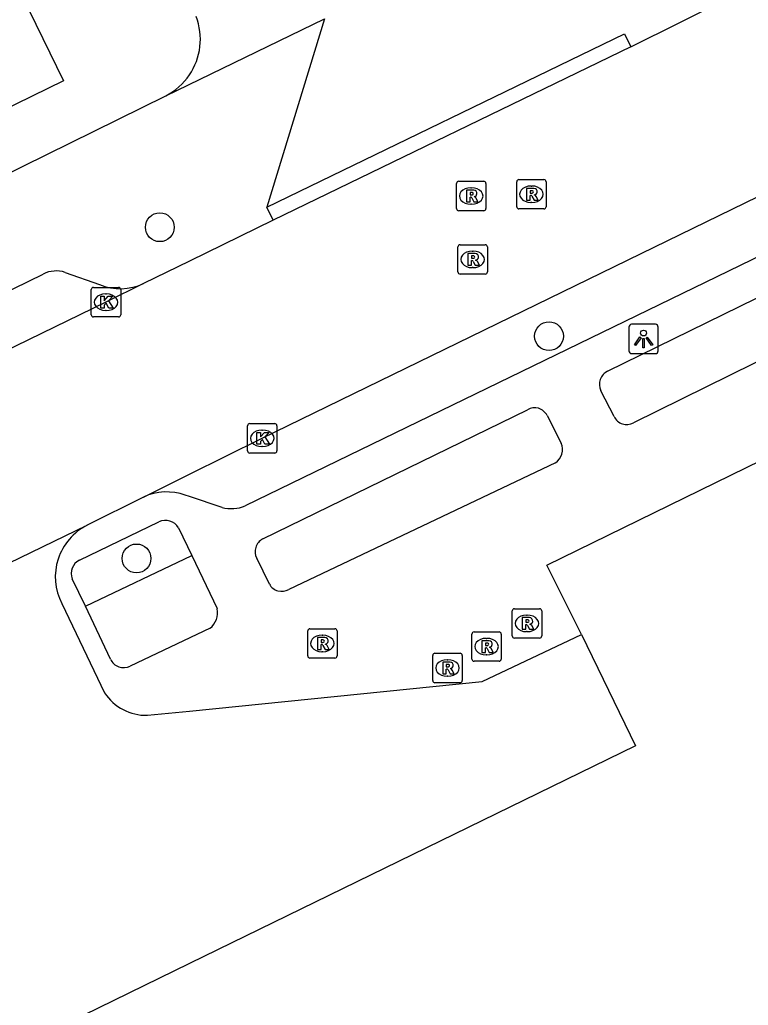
# Model space of a CAD drawing. Extents: x 160457 to 162082, y 388340 to 389736.
# Drawn here: x 160994.23 to 161019.01, y 388927.38 to 388960.89 of the extents above; entities that cross this region are included whole.
import ezdxf

# ---------------------------------------------------------------- set-up
doc = ezdxf.new("R2010")
doc.units = 0
for name, color, linetype in [('IMGEO_Boom', 7, 'Continuous'), ('IMGEO_Groenvoorziening', 7, 'Continuous'), ('IMGEO_Kolk', 7, 'Continuous'), ('IMGEO_Lichtpunt', 7, 'Continuous'), ('IMGEO_Pand', 7, 'Continuous'), ('IMGEO_Rijbaan_lokaal_gesloten', 7, 'Continuous'), ('IMGEO_Rijbaan_lokaal_open', 7, 'Continuous'), ('IMGEO_Rioolput', 7, 'Continuous'), ('IMGEO_Voetpad_open', 7, 'Continuous')]:
    doc.layers.add(name, color=color, linetype=linetype)

msp = doc.modelspace()

# ---------------------------------------------------------------- linework, layer by layer
at = {"layer": 'IMGEO_Boom'}
for centre in [(160998.994, 388953.831), (161012.23, 388950.127), (160998.203, 388942.573)]:
    msp.add_circle(centre, 0.489, dxfattribs=at)
at = {"layer": 'IMGEO_Groenvoorziening'}
msp.add_lwpolyline([(160996.463, 388940.951), (161000.084, 388942.668)], dxfattribs=at)
at = {"layer": 'IMGEO_Kolk'}
for p, q in [((160996.664, 388950.857), (160996.664, 388951.709)), ((160996.739, 388951.783), (160997.591, 388951.783)), ((160997.665, 388951.709), (160997.665, 388950.857)), ((160997.152, 388951.563), (160997.177, 388951.563)), ((160997.175, 388951.003), (160997.15, 388951.003)), ((160997.591, 388950.783), (160996.739, 388950.783)), ((161001.978, 388946.229), (161001.978, 388947.081)), ((161002.053, 388947.155), (161002.905, 388947.155)), ((161002.466, 388946.935), (161002.491, 388946.935)), ((161002.979, 388947.081), (161002.979, 388946.229)), ((161002.489, 388946.375), (161002.464, 388946.375)), ((161002.905, 388946.155), (161002.053, 388946.155))]:
    msp.add_line(p, q, dxfattribs=at)
for points in [[(160996.664, 388950.857), (160996.664, 388951.709)], [(160996.739, 388951.783), (160997.591, 388951.783)], [(160997.665, 388951.709), (160997.665, 388950.857)], [(160996.985, 388951.483), (160997.108, 388951.483), (160997.108, 388951.332), (160997.238, 388951.483), (160997.402, 388951.483), (160997.256, 388951.332), (160997.409, 388951.083), (160997.257, 388951.083), (160997.172, 388951.247), (160997.108, 388951.18), (160997.108, 388951.083), (160996.985, 388951.083), (160996.985, 388951.483)], [(160997.591, 388950.783), (160996.739, 388950.783)], [(161001.978, 388946.229), (161001.978, 388947.081)], [(161002.053, 388947.155), (161002.905, 388947.155)], [(161002.979, 388947.081), (161002.979, 388946.229)], [(161002.299, 388946.855), (161002.422, 388946.855), (161002.422, 388946.704), (161002.552, 388946.855), (161002.716, 388946.855), (161002.57, 388946.704), (161002.723, 388946.455), (161002.571, 388946.455), (161002.486, 388946.619), (161002.422, 388946.552), (161002.422, 388946.455), (161002.299, 388946.455), (161002.299, 388946.855)], [(161002.905, 388946.155), (161002.053, 388946.155)]]:
    msp.add_lwpolyline(points, dxfattribs=at)
for centre, start, end in [((160996.741, 388951.707), 91.552, 178.448), ((160996.741, 388951.707), 91.552, 178.448), ((160997.589, 388951.707), 1.552, 88.448), ((160997.589, 388951.707), 1.552, 88.448), ((160996.741, 388950.859), 181.552, 268.448), ((160996.741, 388950.859), 181.552, 268.448), ((160997.589, 388950.859), 271.552, 358.448), ((160997.589, 388950.859), 271.552, 358.448), ((161002.055, 388947.079), 91.552, 178.448), ((161002.055, 388947.079), 91.552, 178.448), ((161002.903, 388947.079), 1.552, 88.448), ((161002.903, 388947.079), 1.552, 88.448), ((161002.055, 388946.231), 181.552, 268.448), ((161002.055, 388946.231), 181.552, 268.448), ((161002.903, 388946.231), 271.552, 358.448), ((161002.903, 388946.231), 271.552, 358.448)]:
    msp.add_arc(centre, 0.0765, start, end, dxfattribs=at)
for centre, major_axis, ratio, start_param, end_param in [((160997.151, 388951.283), (-0.387, 0.002), 0.722429, 4.712389, 7.853982), ((160997.176, 388951.283), (-0.39, 0.002), 0.717154, 1.570796, 4.712389), ((161002.465, 388946.655), (-0.387, 0.002), 0.722429, 4.712389, 7.853982), ((161002.49, 388946.655), (-0.39, 0.002), 0.717154, 1.570796, 4.712389)]:
    msp.add_ellipse(centre, major_axis=major_axis, ratio=ratio, start_param=start_param, end_param=end_param, dxfattribs=at)
at = {"layer": 'IMGEO_Lichtpunt'}
for p, q in [((161014.946, 388950.436), (161014.946, 388949.629)), ((161014.946, 388950.436), (161014.946, 388949.629)), ((161015.848, 388950.531), (161015.04, 388950.531)), ((161015.848, 388950.531), (161015.04, 388950.531)), ((161015.942, 388949.629), (161015.942, 388950.436)), ((161015.942, 388949.629), (161015.942, 388950.436)), ((161015.04, 388949.535), (161015.848, 388949.535)), ((161015.04, 388949.535), (161015.848, 388949.535))]:
    msp.add_line(p, q, dxfattribs=at)
for points in [[(161015.32, 388950.1), (161015.359, 388950.072), (161015.171, 388949.81), (161015.133, 388949.837), (161015.32, 388950.1)], [(161015.422, 388950.052), (161015.469, 388950.052), (161015.469, 388949.73), (161015.422, 388949.73), (161015.422, 388950.052)], [(161015.532, 388950.072), (161015.57, 388950.099), (161015.757, 388949.837), (161015.718, 388949.809), (161015.532, 388950.072)]]:
    msp.add_lwpolyline(points, dxfattribs=at)
msp.add_circle((161015.445, 388950.234), 0.0994, dxfattribs=at)
for centre, start, end in [((161015.04, 388950.436), 90, 180), ((161015.04, 388950.436), 90, 180), ((161015.848, 388950.436), 0, 90), ((161015.848, 388950.436), 0, 90), ((161015.04, 388949.629), 180, 270), ((161015.04, 388949.629), 180, 270), ((161015.848, 388949.629), 270, 0), ((161015.848, 388949.629), 270, 360)]:
    msp.add_arc(centre, 0.0946, start, end, dxfattribs=at)
at = {"layer": 'IMGEO_Pand'}
for points in [[(160993.094, 388964.192), (160994.89, 388965.07), (160995.876, 388963.061), (160994.078, 388962.183), (160995.724, 388958.813), (160987.069, 388954.587), (160984.44, 388959.961)], [(161013.333, 388939.986), (161012.156, 388942.339), (161029.368, 388950.767), (161030.463, 388948.422)], [(161013.333, 388939.986), (161015.169, 388936.207), (161000, 388928.797), (160973.153, 388915.681)]]:
    msp.add_lwpolyline(points, dxfattribs=at)
at = {"layer": 'IMGEO_Rijbaan_lokaal_gesloten'}
for points in [[(161015.01, 388959.96), (161018.366, 388961.642), (161018.619, 388961.765)], [(161015.01, 388959.96), (161002.854, 388954.068)], [(160998.437, 388944.66), (161000, 388945.432), (161002.479, 388946.656), (161022.462, 388956.395), (161024.896, 388957.574)], [(161002.854, 388954.068), (161000, 388952.675), (160998.445, 388951.916)], [(160998.445, 388951.916), (160997.165, 388951.282), (160987.515, 388946.596), (160955.947, 388931.117)], [(160998.437, 388944.66), (160996.529, 388943.704)], [(160982.072, 388936.703), (160996.529, 388943.704)]]:
    msp.add_lwpolyline(points, dxfattribs=at)
at = {"layer": 'IMGEO_Rijbaan_lokaal_open'}
for points in [[(160995.659, 388941.039), (160997.119, 388938.003)], [(160998.571, 388937.24), (161000, 388937.384), (161009.953, 388938.385), (161013.333, 388939.986)]]:
    msp.add_lwpolyline(points, dxfattribs=at)
for centre, radius, start, end in [((160997.416, 388941.94), 1.974, 116.6892, 207.1519), ((160998.539, 388938.941), 1.702, 213.465, 271.0928)]:
    msp.add_arc(centre, radius, start, end, dxfattribs=at)
at = {"layer": 'IMGEO_Rioolput'}
for p, q in [((161009.083, 388954.468), (161009.083, 388955.32)), ((161009.158, 388955.394), (161010.01, 388955.394)), ((161010.084, 388955.32), (161010.084, 388954.468)), ((161011.13, 388954.527), (161011.13, 388955.379)), ((161011.205, 388955.453), (161012.057, 388955.453)), ((161012.131, 388955.379), (161012.131, 388954.527)), ((161009.571, 388955.174), (161009.596, 388955.174)), ((161011.618, 388955.233), (161011.643, 388955.233)), ((161009.594, 388954.614), (161009.569, 388954.614)), ((161011.641, 388954.673), (161011.616, 388954.673)), ((161010.01, 388954.394), (161009.158, 388954.394)), ((161012.057, 388954.453), (161011.205, 388954.453)), ((161009.134, 388952.311), (161009.134, 388953.163)), ((161009.209, 388953.237), (161010.061, 388953.237)), ((161009.622, 388953.017), (161009.647, 388953.017)), ((161010.135, 388953.163), (161010.135, 388952.311)), ((161009.645, 388952.457), (161009.62, 388952.457)), ((161010.061, 388952.237), (161009.209, 388952.237)), ((161010.979, 388939.937), (161010.979, 388940.789)), ((161011.054, 388940.863), (161011.906, 388940.863)), ((161011.467, 388940.643), (161011.492, 388940.643)), ((161011.98, 388940.789), (161011.98, 388939.937)), ((161004.023, 388939.256), (161004.023, 388940.108)), ((161004.098, 388940.182), (161004.95, 388940.182)), ((161004.511, 388939.962), (161004.536, 388939.962)), ((161005.024, 388940.108), (161005.024, 388939.256)), ((161009.605, 388939.15), (161009.605, 388940.002)), ((161009.68, 388940.076), (161010.532, 388940.076)), ((161010.606, 388940.002), (161010.606, 388939.15)), ((161011.49, 388940.083), (161011.465, 388940.083)), ((161010.093, 388939.856), (161010.118, 388939.856)), ((161011.906, 388939.863), (161011.054, 388939.863)), ((161004.534, 388939.402), (161004.509, 388939.402)), ((161008.277, 388938.423), (161008.277, 388939.275)), ((161008.352, 388939.349), (161009.204, 388939.349)), ((161009.278, 388939.275), (161009.278, 388938.423)), ((161010.116, 388939.296), (161010.091, 388939.296)), ((161004.95, 388939.182), (161004.098, 388939.182)), ((161008.765, 388939.129), (161008.79, 388939.129)), ((161010.532, 388939.076), (161009.68, 388939.076)), ((161008.788, 388938.569), (161008.763, 388938.569)), ((161009.204, 388938.349), (161008.352, 388938.349))]:
    msp.add_line(p, q, dxfattribs=at)
for points in [[(161009.083, 388954.468), (161009.083, 388955.32)], [(161009.158, 388955.394), (161010.01, 388955.394)], [(161010.084, 388955.32), (161010.084, 388954.468)], [(161011.13, 388954.527), (161011.13, 388955.379)], [(161011.205, 388955.453), (161012.057, 388955.453)], [(161012.131, 388955.379), (161012.131, 388954.527)], [(161009.672, 388955.092), (161009.42, 388955.094), (161009.42, 388954.694)], [(161009.598, 388955.013), (161009.544, 388955.013), (161009.544, 388954.932)], [(161011.719, 388955.151), (161011.467, 388955.153), (161011.467, 388954.753)], [(161011.645, 388955.072), (161011.591, 388955.072), (161011.591, 388954.991)], [(161011.591, 388954.991), (161011.643, 388954.991)], [(161009.42, 388954.694), (161009.544, 388954.694), (161009.544, 388954.856), (161009.555, 388954.856)], [(161009.544, 388954.932), (161009.596, 388954.932)], [(161009.602, 388954.827), (161009.673, 388954.694), (161009.813, 388954.694), (161009.748, 388954.82)], [(161011.467, 388954.753), (161011.591, 388954.753), (161011.591, 388954.915), (161011.602, 388954.915)], [(161011.649, 388954.886), (161011.72, 388954.753), (161011.86, 388954.753), (161011.795, 388954.879)], [(161010.01, 388954.394), (161009.158, 388954.394)], [(161012.057, 388954.453), (161011.205, 388954.453)], [(161009.134, 388952.311), (161009.134, 388953.163)], [(161009.209, 388953.237), (161010.061, 388953.237)], [(161009.723, 388952.935), (161009.471, 388952.937), (161009.471, 388952.537)], [(161010.135, 388953.163), (161010.135, 388952.311)], [(161009.471, 388952.537), (161009.595, 388952.537), (161009.595, 388952.699), (161009.606, 388952.699)], [(161009.649, 388952.856), (161009.595, 388952.856), (161009.595, 388952.775)], [(161009.595, 388952.775), (161009.647, 388952.775)], [(161009.653, 388952.67), (161009.724, 388952.537), (161009.864, 388952.537), (161009.799, 388952.663)], [(161010.061, 388952.237), (161009.209, 388952.237)], [(161010.979, 388939.937), (161010.979, 388940.789)], [(161011.054, 388940.863), (161011.906, 388940.863)], [(161011.568, 388940.561), (161011.316, 388940.563), (161011.316, 388940.163)], [(161011.98, 388940.789), (161011.98, 388939.937)], [(161011.316, 388940.163), (161011.44, 388940.163), (161011.44, 388940.325), (161011.451, 388940.325)], [(161011.494, 388940.482), (161011.44, 388940.482), (161011.44, 388940.401)], [(161011.44, 388940.401), (161011.492, 388940.401)], [(161011.498, 388940.296), (161011.569, 388940.163), (161011.709, 388940.163), (161011.644, 388940.289)], [(161004.023, 388939.256), (161004.023, 388940.108)], [(161004.098, 388940.182), (161004.95, 388940.182)], [(161004.612, 388939.88), (161004.36, 388939.882), (161004.36, 388939.482)], [(161005.024, 388940.108), (161005.024, 388939.256)], [(161009.605, 388939.15), (161009.605, 388940.002)], [(161009.68, 388940.076), (161010.532, 388940.076)], [(161010.606, 388940.002), (161010.606, 388939.15)], [(161004.36, 388939.482), (161004.484, 388939.482), (161004.484, 388939.644), (161004.495, 388939.644)], [(161004.538, 388939.801), (161004.484, 388939.801), (161004.484, 388939.72)], [(161004.484, 388939.72), (161004.536, 388939.72)], [(161004.542, 388939.615), (161004.613, 388939.482), (161004.753, 388939.482), (161004.688, 388939.608)], [(161010.194, 388939.774), (161009.942, 388939.776), (161009.942, 388939.376)], [(161009.942, 388939.376), (161010.066, 388939.376), (161010.066, 388939.538), (161010.077, 388939.538)], [(161010.12, 388939.695), (161010.066, 388939.695), (161010.066, 388939.614)], [(161010.066, 388939.614), (161010.118, 388939.614)], [(161011.906, 388939.863), (161011.054, 388939.863)], [(161008.277, 388938.423), (161008.277, 388939.275)], [(161008.352, 388939.349), (161009.204, 388939.349)], [(161009.278, 388939.275), (161009.278, 388938.423)], [(161010.124, 388939.509), (161010.195, 388939.376), (161010.335, 388939.376), (161010.27, 388939.502)], [(161004.95, 388939.182), (161004.098, 388939.182)], [(161008.866, 388939.047), (161008.614, 388939.049), (161008.614, 388938.649)], [(161008.792, 388938.968), (161008.738, 388938.968), (161008.738, 388938.887)], [(161008.738, 388938.887), (161008.79, 388938.887)], [(161010.532, 388939.076), (161009.68, 388939.076)], [(161008.614, 388938.649), (161008.738, 388938.649), (161008.738, 388938.811), (161008.749, 388938.811)], [(161008.796, 388938.782), (161008.867, 388938.649), (161009.007, 388938.649), (161008.942, 388938.775)], [(161009.204, 388938.349), (161008.352, 388938.349)]]:
    msp.add_lwpolyline(points, dxfattribs=at)
for centre, radius, start, end in [((161009.16, 388955.318), 0.0765, 91.552, 178.448), ((161009.16, 388955.318), 0.0765, 91.552, 178.448), ((161010.008, 388955.318), 0.0765, 1.552, 88.448), ((161010.008, 388955.318), 0.0765, 1.552, 88.448), ((161011.207, 388955.377), 0.0765, 91.552, 178.448), ((161011.207, 388955.377), 0.0765, 91.552, 178.448), ((161012.055, 388955.377), 0.0765, 1.552, 88.448), ((161012.055, 388955.377), 0.0765, 1.552, 88.448), ((161009.604, 388954.917), 0.0964, 77.0061, 93.1865), ((161009.618, 388954.974), 0.0378, 276.6634, 79.6772), ((161009.671, 388954.982), 0.109, 350.3612, 89.416), ((161009.669, 388954.982), 0.112, 277.5842, 350.9817), ((161011.627, 388955.18), 0.19, 274.7715, 282.9687), ((161011.651, 388954.976), 0.0964, 77.0061, 93.1865), ((161011.665, 388955.033), 0.0378, 276.6634, 79.6772), ((161011.718, 388955.041), 0.109, 350.3612, 89.416), ((161011.716, 388955.041), 0.112, 277.5842, 350.9817), ((161009.554, 388954.803), 0.0533, 26.0293, 88.6989), ((161009.58, 388955.121), 0.19, 274.7715, 282.9687), ((161009.653, 388954.767), 0.108, 29.5134, 73.7905), ((161011.601, 388954.862), 0.0533, 26.0293, 88.6989), ((161011.7, 388954.826), 0.108, 29.5134, 73.7905), ((161009.16, 388954.47), 0.0765, 181.552, 268.448), ((161009.16, 388954.47), 0.0765, 181.552, 268.448), ((161010.008, 388954.47), 0.0765, 271.552, 358.448), ((161010.008, 388954.47), 0.0765, 271.552, 358.448), ((161011.207, 388954.529), 0.0765, 181.552, 268.448), ((161011.207, 388954.529), 0.0765, 181.552, 268.448), ((161012.055, 388954.529), 0.0765, 271.552, 358.448), ((161012.055, 388954.529), 0.0765, 271.552, 358.448), ((161009.211, 388953.161), 0.0765, 91.552, 178.448), ((161009.211, 388953.161), 0.0765, 91.552, 178.448), ((161009.722, 388952.825), 0.109, 350.3612, 89.416), ((161010.059, 388953.161), 0.0765, 1.552, 88.448), ((161010.059, 388953.161), 0.0765, 1.552, 88.448), ((161009.605, 388952.646), 0.0533, 26.0293, 88.6989), ((161009.631, 388952.964), 0.19, 274.7715, 282.9687), ((161009.655, 388952.76), 0.0964, 77.0061, 93.1865), ((161009.669, 388952.817), 0.0378, 276.6634, 79.6772), ((161009.72, 388952.825), 0.112, 277.5842, 350.9817), ((161009.704, 388952.61), 0.108, 29.5134, 73.7905), ((161009.211, 388952.313), 0.0765, 181.552, 268.448), ((161009.211, 388952.313), 0.0765, 181.552, 268.448), ((161010.059, 388952.313), 0.0765, 271.552, 358.448), ((161010.059, 388952.313), 0.0765, 271.552, 358.448), ((161011.056, 388940.787), 0.0765, 91.552, 178.448), ((161011.056, 388940.787), 0.0765, 91.552, 178.448), ((161011.567, 388940.451), 0.109, 350.3612, 89.416), ((161011.904, 388940.787), 0.0765, 1.552, 88.448), ((161011.904, 388940.787), 0.0765, 1.552, 88.448), ((161011.45, 388940.272), 0.0533, 26.0293, 88.6989), ((161011.476, 388940.59), 0.19, 274.7715, 282.9687), ((161011.5, 388940.386), 0.0964, 77.0061, 93.1865), ((161011.514, 388940.443), 0.0378, 276.6634, 79.6772), ((161011.565, 388940.451), 0.112, 277.5842, 350.9817), ((161011.549, 388940.236), 0.108, 29.5134, 73.7905), ((161004.1, 388940.106), 0.0765, 91.552, 178.448), ((161004.1, 388940.106), 0.0765, 91.552, 178.448), ((161004.611, 388939.77), 0.109, 350.3612, 89.416), ((161004.948, 388940.106), 0.0765, 1.552, 88.448), ((161004.948, 388940.106), 0.0765, 1.552, 88.448), ((161009.682, 388940), 0.0765, 91.552, 178.448), ((161009.682, 388940), 0.0765, 91.552, 178.448), ((161010.53, 388940), 0.0765, 1.552, 88.448), ((161010.53, 388940), 0.0765, 1.552, 88.448), ((161011.056, 388939.939), 0.0765, 181.552, 268.448), ((161011.056, 388939.939), 0.0765, 181.552, 268.448), ((161011.904, 388939.939), 0.0765, 271.552, 358.448), ((161011.904, 388939.939), 0.0765, 271.552, 358.448), ((161004.494, 388939.591), 0.0533, 26.0293, 88.6989), ((161004.52, 388939.909), 0.19, 274.7715, 282.9687), ((161004.544, 388939.705), 0.0964, 77.0061, 93.1865), ((161004.558, 388939.762), 0.0378, 276.6634, 79.6772), ((161004.609, 388939.77), 0.112, 277.5842, 350.9817), ((161004.593, 388939.555), 0.108, 29.5134, 73.7905), ((161010.076, 388939.485), 0.0533, 26.0293, 88.6989), ((161010.102, 388939.803), 0.19, 274.7715, 282.9687), ((161010.126, 388939.599), 0.0964, 77.0061, 93.1865), ((161010.14, 388939.656), 0.0378, 276.6634, 79.6772), ((161010.193, 388939.664), 0.109, 350.3612, 89.416), ((161010.191, 388939.664), 0.112, 277.5842, 350.9817), ((161010.175, 388939.449), 0.108, 29.5134, 73.7905), ((161004.1, 388939.258), 0.0765, 181.552, 268.448), ((161004.1, 388939.258), 0.0765, 181.552, 268.448), ((161004.948, 388939.258), 0.0765, 271.552, 358.448), ((161004.948, 388939.258), 0.0765, 271.552, 358.448), ((161008.354, 388939.273), 0.0765, 91.552, 178.448), ((161008.354, 388939.273), 0.0765, 91.552, 178.448), ((161009.202, 388939.273), 0.0765, 1.552, 88.448), ((161009.202, 388939.273), 0.0765, 1.552, 88.448), ((161008.774, 388939.076), 0.19, 274.7715, 282.9687), ((161008.798, 388938.872), 0.0964, 77.0061, 93.1865), ((161008.812, 388938.929), 0.0378, 276.6634, 79.6772), ((161008.865, 388938.937), 0.109, 350.3612, 89.416), ((161008.863, 388938.937), 0.112, 277.5842, 350.9817), ((161009.682, 388939.152), 0.0765, 181.552, 268.448), ((161009.682, 388939.152), 0.0765, 181.552, 268.448), ((161010.53, 388939.152), 0.0765, 271.552, 358.448), ((161010.53, 388939.152), 0.0765, 271.552, 358.448), ((161008.748, 388938.758), 0.0533, 26.0293, 88.6989), ((161008.847, 388938.722), 0.108, 29.5134, 73.7905), ((161008.354, 388938.425), 0.0765, 181.552, 268.448), ((161008.354, 388938.425), 0.0765, 181.552, 268.448), ((161009.202, 388938.425), 0.0765, 271.552, 358.448), ((161009.202, 388938.425), 0.0765, 271.552, 358.448)]:
    msp.add_arc(centre, radius, start, end, dxfattribs=at)
for centre, major_axis, ratio, start_param, end_param in [((161009.57, 388954.894), (-0.387, 0.002), 0.722429, 4.712389, 7.853982), ((161009.595, 388954.894), (-0.39, 0.002), 0.717154, 1.570796, 4.712389), ((161011.617, 388954.953), (-0.387, 0.002), 0.722429, 4.712389, 7.853982), ((161011.642, 388954.953), (-0.39, 0.002), 0.717154, 1.570796, 4.712389), ((161009.621, 388952.737), (-0.387, 0.002), 0.722429, 4.712389, 7.853982), ((161009.646, 388952.737), (-0.39, 0.002), 0.717154, 1.570796, 4.712389), ((161011.466, 388940.363), (-0.387, 0.002), 0.722429, 4.712389, 7.853982), ((161011.491, 388940.363), (-0.39, 0.002), 0.717154, 1.570796, 4.712389), ((161004.51, 388939.682), (-0.387, 0.002), 0.722429, 4.712389, 7.853982), ((161004.535, 388939.682), (-0.39, 0.002), 0.717154, 1.570796, 4.712389), ((161010.092, 388939.576), (-0.387, 0.002), 0.722429, 4.712389, 7.853982), ((161010.117, 388939.576), (-0.39, 0.002), 0.717154, 1.570796, 4.712389), ((161008.764, 388938.849), (-0.387, 0.002), 0.722429, 4.712389, 7.853982), ((161008.789, 388938.849), (-0.39, 0.002), 0.717154, 1.570796, 4.712389)]:
    msp.add_ellipse(centre, major_axis=major_axis, ratio=ratio, start_param=start_param, end_param=end_param, dxfattribs=at)
at = {"layer": 'IMGEO_Voetpad_open'}
for points in [[(160999.198, 388958.296), (161004.593, 388960.921)], [(161004.593, 388960.921), (161002.636, 388954.517)], [(161002.636, 388954.517), (161014.792, 388960.409), (161015.01, 388959.96)], [(160977.82, 388947.82), (160988.661, 388953.113), (160999.198, 388958.296)], [(161023.021, 388954.613), (161001.899, 388944.357)], [(161002.854, 388954.068), (161002.636, 388954.517)], [(161014.223, 388948.939), (161023.213, 388953.351)], [(160995.774, 388952.295), (160996.944, 388951.885)], [(160957.845, 388934.069), (160995.033, 388952.24)], [(161024.114, 388951.619), (161015.098, 388947.182)], [(161014.447, 388947.4), (161013.996, 388948.275)], [(161002.495, 388943.237), (161011.501, 388947.622)], [(161012.163, 388947.428), (161012.642, 388946.495)], [(161012.445, 388945.822), (161003.378, 388941.518)], [(161001.113, 388944.301), (161000, 388944.676), (160999.861, 388944.723)], [(160996.26, 388942.512), (160998.965, 388943.817)], [(160999.632, 388943.615), (161000.084, 388942.668)], [(161000.084, 388942.668), (161000.944, 388940.865)], [(161002.721, 388941.702), (161002.292, 388942.577)], [(160996.463, 388940.951), (160996.02, 388941.882)], [(160997.318, 388939.151), (160996.463, 388940.951)], [(161000.708, 388940.2), (160997.984, 388938.912)]]:
    msp.add_lwpolyline(points, dxfattribs=at)
for centre, radius, start, end in [((160998.203, 388960.225), 2.171, 325.8712, 20.6824), ((160998.213, 388960.215), 2.157, 297.1704, 325.9457), ((160995.468, 388951.396), 0.95, 71.2113, 117.2786), ((160997.66, 388953.575), 1.835, 247.04, 295.3263), ((161014.436, 388948.495), 0.492, 115.6882, 206.5641), ((161011.747, 388947.236), 0.458, 24.7561, 122.5773), ((161014.87, 388947.583), 0.461, 203.3851, 299.5867), ((161012.159, 388946.271), 0.533, 302.5214, 24.8471), ((160999.226, 388942.944), 1.889, 70.3636, 114.7028), ((161001.418, 388945.565), 1.3, 256.4366, 291.714), ((160999.18, 388943.326), 0.536, 32.6054, 113.6969), ((161002.721, 388942.806), 0.487, 117.7223, 208.0845), ((160996.475, 388942.069), 0.492, 115.9501, 202.341), ((161003.139, 388941.928), 0.475, 208.4312, 300.2779), ((161000.285, 388940.724), 0.673, 308.8634, 12.0584), ((160997.765, 388939.35), 0.489, 203.9653, 296.5528)]:
    msp.add_arc(centre, radius, start, end, dxfattribs=at)

doc.saveas('drawing.dxf')
